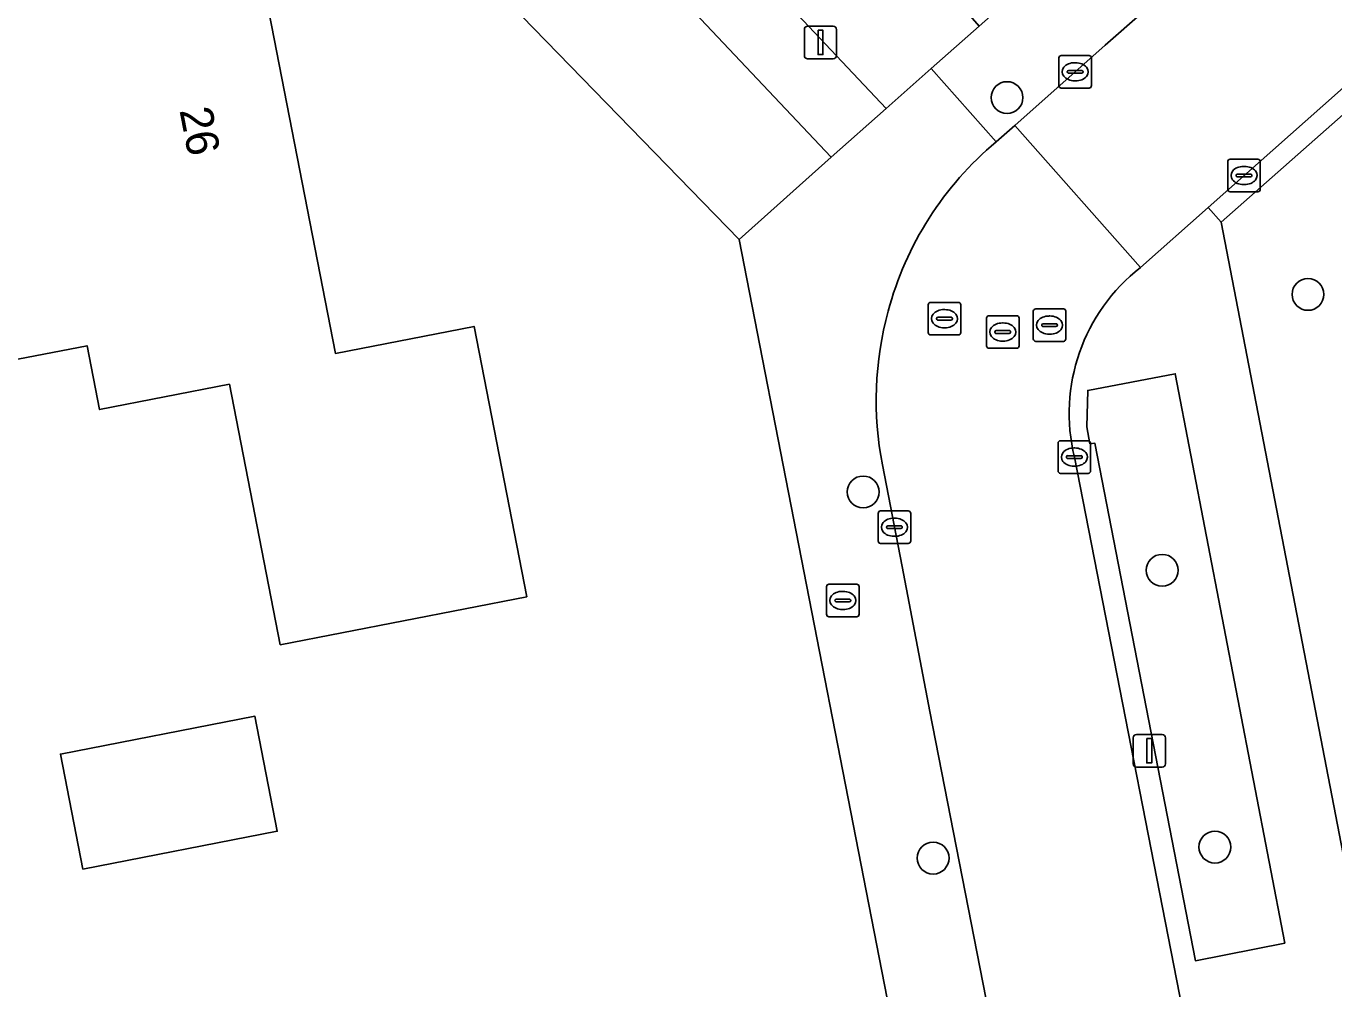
# Model space of a CAD drawing. Extents: x 157648 to 158502, y 379212 to 380938.
# Drawn here: x 158204.03 to 158244.24, y 380348.23 to 380377.82 of the extents above; entities that cross this region are included whole.
import ezdxf

# ---------------------------------------------------------------- set-up
doc = ezdxf.new("R2010")
doc.units = 0
for name, color, linetype in [('IMGEO_Boom', 7, 'Continuous'), ('IMGEO_Brandkraan', 7, 'Continuous'), ('IMGEO_Erf', 7, 'Continuous'), ('IMGEO_Groenvoorziening', 7, 'Continuous'), ('IMGEO_Kolk', 7, 'Continuous'), ('IMGEO_Lichtmast', 7, 'Continuous'), ('IMGEO_Pand', 7, 'Continuous'), ('IMGEO_Pand_nummerreeks', 7, 'Continuous'), ('IMGEO_Rijbaan_lokaal_open', 7, 'Continuous'), ('IMGEO_Rioolput', 7, 'Continuous'), ('IMGEO_Voetpad_open', 7, 'Continuous')]:
    doc.layers.add(name, color=color, linetype=linetype)

msp = doc.modelspace()

# ---------------------------------------------------------------- linework, layer by layer
at = {"layer": 'IMGEO_Boom'}
for centre in [(158234.19, 380375.627), (158243.442, 380369.576), (158229.766, 380363.503), (158238.959, 380361.095), (158240.581, 380352.586), (158231.917, 380352.248)]:
    msp.add_circle(centre, 0.489, dxfattribs=at)
at = {"layer": 'IMGEO_Brandkraan'}
for p, q in [((158228.639, 380359.742), (158228.639, 380360.594)), ((158228.714, 380360.668), (158229.566, 380360.668)), ((158229.64, 380360.594), (158229.64, 380359.742)), ((158228.941, 380360.211), (158229.339, 380360.211)), ((158229.127, 380360.448), (158229.152, 380360.448)), ((158228.898, 380360.162), (158228.898, 380360.174)), ((158229.336, 380360.125), (158228.938, 380360.125)), ((158229.15, 380359.888), (158229.125, 380359.888)), ((158229.382, 380360.174), (158229.382, 380360.162)), ((158229.566, 380359.668), (158228.714, 380359.668))]:
    msp.add_line(p, q, dxfattribs=at)
for points in [[(158228.639, 380359.742), (158228.639, 380360.594)], [(158228.714, 380360.668), (158229.566, 380360.668)], [(158229.64, 380360.594), (158229.64, 380359.742)], [(158229.566, 380359.668), (158228.714, 380359.668)]]:
    msp.add_lwpolyline(points, dxfattribs=at)
for centre, radius, start, end in [((158228.716, 380360.592), 0.0765, 91.552, 178.448), ((158228.716, 380360.592), 0.0765, 91.552, 178.448), ((158229.564, 380360.592), 0.0765, 1.552, 88.448), ((158229.564, 380360.592), 0.0765, 1.552, 88.448), ((158228.938, 380360.171), 0.0403, 85.8775, 175.7526), ((158229.343, 380360.173), 0.0386, 1.7309, 96.639), ((158228.935, 380360.161), 0.0366, 178.938, 274.7102), ((158229.339, 380360.168), 0.043, 264.8664, 352.4533), ((158228.716, 380359.744), 0.0765, 181.552, 268.448), ((158228.716, 380359.744), 0.0765, 181.552, 268.448), ((158229.564, 380359.744), 0.0765, 271.552, 358.448), ((158229.564, 380359.744), 0.0765, 271.552, 358.448)]:
    msp.add_arc(centre, radius, start, end, dxfattribs=at)
for centre, major_axis, ratio, start_param, end_param in [((158229.126, 380360.168), (-0.387, 0.002), 0.722429, 4.712389, 7.853982), ((158229.151, 380360.168), (-0.39, 0.002), 0.717154, 1.570796, 4.712389)]:
    msp.add_ellipse(centre, major_axis=major_axis, ratio=ratio, start_param=start_param, end_param=end_param, dxfattribs=at)
at = {"layer": 'IMGEO_Erf'}
for points in [[(158225.952, 380371.26), (158204.422, 380393.396), (158178.774, 380368.449), (158177.909, 380367.608), (158154.125, 380344.473), (158152.771, 380343.156), (158146.881, 380337.427), (158148.297, 380330.186), (158148.878, 380327.214), (158153.273, 380304.733), (158161.124, 380306.278), (158179.708, 380309.991), (158182.024, 380310.426), (158181.95, 380310.819), (158193.747, 380313.032), (158193.821, 380312.639), (158216.208, 380316.839), (158216.134, 380317.232), (158218.601, 380317.695), (158218.675, 380317.302), (158222.328, 380317.988), (158222.254, 380318.381), (158232.738, 380320.348)], [(158234.895, 380323.36), (158232.9, 380333.557), (158233.293, 380333.634), (158225.952, 380371.26)]]:
    msp.add_lwpolyline(points, dxfattribs=at)
for points in [[(158199.546, 380366.777), (158199.181, 380368.648), (158198.28, 380373.27), (158197.432, 380373.105), (158197.349, 380373.533), (158196.392, 380378.44), (158202.057, 380379.544), (158201.778, 380380.977), (158210.627, 380382.702), (158213.539, 380367.762), (158217.803, 380368.593), (158219.423, 380360.284), (158211.84, 380358.806), (158210.279, 380366.815), (158206.284, 380366.036), (158205.903, 380368)], [(158205.772, 380351.91), (158205.084, 380355.444), (158211.062, 380356.608), (158211.75, 380353.074)]]:
    msp.add_lwpolyline(points, close=True, dxfattribs=at)
at = {"layer": 'IMGEO_Groenvoorziening'}
msp.add_lwpolyline([(158211.102, 380403.546), (158207.208, 380399.961), (158230.468, 380375.295), (158231.859, 380376.524), (158233.333, 380377.826), (158212.706, 380401.465), (158276.529, 380463.435)], dxfattribs=at)
for points in [[(158225.952, 380371.26), (158228.777, 380373.794), (158207.47, 380396.36), (158204.422, 380393.396)], [(158245.202, 380348.864), (158249.854, 380349.782), (158249.395, 380352.122), (158248.079, 380358.837), (158244.872, 380375.418), (158240.774, 380371.801)], [(158239.364, 380367.138), (158236.673, 380366.625), (158236.648, 380365.507), (158236.736, 380364.985), (158236.884, 380365.007), (158239.982, 380349.091), (158242.731, 380349.638)]]:
    msp.add_lwpolyline(points, close=True, dxfattribs=at)
at = {"layer": 'IMGEO_Kolk'}
for p, q in [((158235.783, 380375.994), (158235.783, 380376.846)), ((158235.858, 380376.92), (158236.71, 380376.92)), ((158236.271, 380376.7), (158236.296, 380376.7)), ((158236.784, 380376.846), (158236.784, 380375.994)), ((158236.042, 380376.414), (158236.042, 380376.426)), ((158236.48, 380376.377), (158236.082, 380376.377)), ((158236.085, 380376.463), (158236.483, 380376.463)), ((158236.526, 380376.426), (158236.526, 380376.414)), ((158236.71, 380375.92), (158235.858, 380375.92)), ((158236.294, 380376.14), (158236.269, 380376.14)), ((158240.976, 380372.806), (158240.976, 380373.658)), ((158241.051, 380373.732), (158241.903, 380373.732)), ((158241.464, 380373.512), (158241.489, 380373.512)), ((158241.977, 380373.658), (158241.977, 380372.806)), ((158241.235, 380373.226), (158241.235, 380373.238)), ((158241.673, 380373.189), (158241.275, 380373.189)), ((158241.278, 380373.275), (158241.676, 380373.275)), ((158241.719, 380373.238), (158241.719, 380373.226)), ((158241.903, 380372.732), (158241.051, 380372.732)), ((158241.487, 380372.952), (158241.462, 380372.952)), ((158235.834, 380365.076), (158236.686, 380365.076)), ((158235.759, 380364.15), (158235.759, 380365.002)), ((158236.061, 380364.619), (158236.459, 380364.619)), ((158236.247, 380364.856), (158236.272, 380364.856)), ((158236.76, 380365.002), (158236.76, 380364.15)), ((158236.018, 380364.57), (158236.018, 380364.582)), ((158236.456, 380364.533), (158236.058, 380364.533)), ((158236.27, 380364.296), (158236.245, 380364.296)), ((158236.502, 380364.582), (158236.502, 380364.57)), ((158236.686, 380364.076), (158235.834, 380364.076)), ((158230.226, 380361.994), (158230.226, 380362.846)), ((158230.301, 380362.92), (158231.153, 380362.92)), ((158230.714, 380362.7), (158230.739, 380362.7)), ((158231.227, 380362.846), (158231.227, 380361.994)), ((158230.485, 380362.414), (158230.485, 380362.426)), ((158230.923, 380362.377), (158230.525, 380362.377)), ((158230.528, 380362.463), (158230.926, 380362.463)), ((158230.969, 380362.426), (158230.969, 380362.414)), ((158231.153, 380361.92), (158230.301, 380361.92)), ((158230.737, 380362.14), (158230.712, 380362.14))]:
    msp.add_line(p, q, dxfattribs=at)
for points in [[(158235.783, 380375.994), (158235.783, 380376.846)], [(158235.858, 380376.92), (158236.71, 380376.92)], [(158236.784, 380376.846), (158236.784, 380375.994)], [(158236.71, 380375.92), (158235.858, 380375.92)], [(158240.976, 380372.806), (158240.976, 380373.658)], [(158241.051, 380373.732), (158241.903, 380373.732)], [(158241.977, 380373.658), (158241.977, 380372.806)], [(158241.903, 380372.732), (158241.051, 380372.732)], [(158235.834, 380365.076), (158236.686, 380365.076)], [(158235.759, 380364.15), (158235.759, 380365.002)], [(158236.76, 380365.002), (158236.76, 380364.15)], [(158236.686, 380364.076), (158235.834, 380364.076)], [(158230.226, 380361.994), (158230.226, 380362.846)], [(158230.301, 380362.92), (158231.153, 380362.92)], [(158231.227, 380362.846), (158231.227, 380361.994)], [(158231.153, 380361.92), (158230.301, 380361.92)]]:
    msp.add_lwpolyline(points, dxfattribs=at)
for centre, radius, start, end in [((158235.86, 380376.844), 0.0765, 91.552, 178.448), ((158235.86, 380376.844), 0.0765, 91.552, 178.448), ((158236.708, 380376.844), 0.0765, 1.552, 88.448), ((158236.708, 380376.844), 0.0765, 1.552, 88.448), ((158236.082, 380376.423), 0.0403, 85.8775, 175.7526), ((158236.079, 380376.413), 0.0366, 178.938, 274.7102), ((158236.483, 380376.42), 0.043, 264.8664, 352.4533), ((158236.487, 380376.425), 0.0386, 1.7309, 96.639), ((158235.86, 380375.996), 0.0765, 181.552, 268.448), ((158235.86, 380375.996), 0.0765, 181.552, 268.448), ((158236.708, 380375.996), 0.0765, 271.552, 358.448), ((158236.708, 380375.996), 0.0765, 271.552, 358.448), ((158241.053, 380373.656), 0.0765, 91.552, 178.448), ((158241.053, 380373.656), 0.0765, 91.552, 178.448), ((158241.901, 380373.656), 0.0765, 1.552, 88.448), ((158241.901, 380373.656), 0.0765, 1.552, 88.448), ((158241.275, 380373.235), 0.0403, 85.8775, 175.7526), ((158241.272, 380373.225), 0.0366, 178.938, 274.7102), ((158241.676, 380373.232), 0.043, 264.8664, 352.4533), ((158241.68, 380373.237), 0.0386, 1.7309, 96.639), ((158241.053, 380372.808), 0.0765, 181.552, 268.448), ((158241.053, 380372.808), 0.0765, 181.552, 268.448), ((158241.901, 380372.808), 0.0765, 271.552, 358.448), ((158241.901, 380372.808), 0.0765, 271.552, 358.448), ((158235.836, 380365), 0.0765, 91.552, 178.448), ((158235.836, 380365), 0.0765, 91.552, 178.448), ((158236.684, 380365), 0.0765, 1.552, 88.448), ((158236.684, 380365), 0.0765, 1.552, 88.448), ((158236.058, 380364.579), 0.0403, 85.8775, 175.7526), ((158236.463, 380364.581), 0.0386, 1.7309, 96.639), ((158236.055, 380364.569), 0.0366, 178.938, 274.7102), ((158236.459, 380364.576), 0.043, 264.8664, 352.4533), ((158235.836, 380364.152), 0.0765, 181.552, 268.448), ((158235.836, 380364.152), 0.0765, 181.552, 268.448), ((158236.684, 380364.152), 0.0765, 271.552, 358.448), ((158236.684, 380364.152), 0.0765, 271.552, 358.448), ((158230.303, 380362.844), 0.0765, 91.552, 178.448), ((158230.303, 380362.844), 0.0765, 91.552, 178.448), ((158231.151, 380362.844), 0.0765, 1.552, 88.448), ((158231.151, 380362.844), 0.0765, 1.552, 88.448), ((158230.525, 380362.423), 0.0403, 85.8775, 175.7526), ((158230.522, 380362.413), 0.0366, 178.938, 274.7102), ((158230.926, 380362.42), 0.043, 264.8664, 352.4533), ((158230.93, 380362.425), 0.0386, 1.7309, 96.639), ((158230.303, 380361.996), 0.0765, 181.552, 268.448), ((158230.303, 380361.996), 0.0765, 181.552, 268.448), ((158231.151, 380361.996), 0.0765, 271.552, 358.448), ((158231.151, 380361.996), 0.0765, 271.552, 358.448)]:
    msp.add_arc(centre, radius, start, end, dxfattribs=at)
for centre, major_axis, ratio, start_param, end_param in [((158236.27, 380376.42), (-0.387, 0.002), 0.722429, 4.712389, 7.853982), ((158236.295, 380376.42), (-0.39, 0.002), 0.717154, 1.570796, 4.712389), ((158241.463, 380373.232), (-0.387, 0.002), 0.722429, 4.712389, 7.853982), ((158241.488, 380373.232), (-0.39, 0.002), 0.717154, 1.570796, 4.712389), ((158236.246, 380364.576), (-0.387, 0.002), 0.722429, 4.712389, 7.853982), ((158236.271, 380364.576), (-0.39, 0.002), 0.717154, 1.570796, 4.712389), ((158230.713, 380362.42), (-0.387, 0.002), 0.722429, 4.712389, 7.853982), ((158230.738, 380362.42), (-0.39, 0.002), 0.717154, 1.570796, 4.712389)]:
    msp.add_ellipse(centre, major_axis=major_axis, ratio=ratio, start_param=start_param, end_param=end_param, dxfattribs=at)
at = {"layer": 'IMGEO_Lichtmast'}
for p, q in [((158227.957, 380376.923), (158227.957, 380377.723)), ((158227.957, 380377.723), (158227.957, 380376.923)), ((158228.057, 380377.823), (158228.847, 380377.823)), ((158228.847, 380377.823), (158228.057, 380377.823)), ((158228.947, 380377.723), (158228.947, 380376.923)), ((158228.947, 380376.923), (158228.947, 380377.723)), ((158228.847, 380376.823), (158228.057, 380376.823)), ((158228.057, 380376.823), (158228.847, 380376.823)), ((158238.067, 380355.148), (158238.067, 380355.948)), ((158238.067, 380355.948), (158238.067, 380355.148)), ((158238.167, 380356.048), (158238.957, 380356.048)), ((158238.957, 380356.048), (158238.167, 380356.048)), ((158239.057, 380355.948), (158239.057, 380355.148)), ((158239.057, 380355.148), (158239.057, 380355.948)), ((158238.957, 380355.048), (158238.167, 380355.048)), ((158238.167, 380355.048), (158238.957, 380355.048))]:
    msp.add_line(p, q, dxfattribs=at)
for points in [[(158228.377, 380377.698), (158228.527, 380377.698), (158228.527, 380376.948), (158228.377, 380376.948), (158228.377, 380377.698)], [(158238.487, 380355.923), (158238.637, 380355.923), (158238.637, 380355.173), (158238.487, 380355.173), (158238.487, 380355.923)]]:
    msp.add_lwpolyline(points, dxfattribs=at)
for centre, start, end in [((158228.057, 380377.723), 90, 180), ((158228.057, 380377.723), 90, 180), ((158228.847, 380377.723), 0, 90), ((158228.847, 380377.723), 360, 90), ((158228.057, 380376.923), 180, 270), ((158228.057, 380376.923), 180, 270), ((158228.847, 380376.923), 270, 0), ((158228.847, 380376.923), 270, 0), ((158238.167, 380355.948), 90, 180), ((158238.167, 380355.948), 90, 180), ((158238.957, 380355.948), 0, 90), ((158238.957, 380355.948), 360, 90), ((158238.167, 380355.148), 180, 270), ((158238.167, 380355.148), 180, 270), ((158238.957, 380355.148), 270, 0), ((158238.957, 380355.148), 270, 0)]:
    msp.add_arc(centre, 0.1, start, end, dxfattribs=at)
at = {"layer": 'IMGEO_Pand'}
for points in [[(158210.627, 380382.702), (158201.778, 380380.977), (158202.057, 380379.544), (158196.392, 380378.44), (158197.349, 380373.533), (158197.432, 380373.105), (158198.28, 380373.27), (158199.181, 380368.648), (158199.546, 380366.777), (158205.903, 380368), (158206.284, 380366.036), (158210.279, 380366.815), (158211.84, 380358.806), (158219.423, 380360.284), (158217.803, 380368.593), (158213.539, 380367.762)], [(158205.772, 380351.91), (158211.75, 380353.074), (158211.062, 380356.608), (158205.084, 380355.444)]]:
    msp.add_lwpolyline(points, close=True, dxfattribs=at)
at = {"layer": 'IMGEO_Rijbaan_lokaal_open'}
for points in [[(158280.432, 380415.427), (158277.036, 380412.427), (158268.418, 380404.808), (158265.005, 380401.815), (158264.255, 380401.144), (158260.861, 380398.145), (158251.843, 380390.163), (158248.452, 380387.176), (158240.599, 380380.224), (158237.209, 380377.235), (158234.426, 380374.771), (158238.294, 380370.403), (158240.377, 380372.25), (158243.899, 380375.374), (158247.291, 380378.383), (158256.668, 380386.653), (158260.048, 380389.643), (158265.799, 380394.72), (158268.71, 380397.255), (158272.487, 380400.59), (158275.064, 380402.899), (158280.349, 380407.546)], [(158238.294, 380370.403), (158234.426, 380374.771), (158233.855, 380374.265)], [(158230.358, 380364.334), (158230.96, 380361.209), (158231.812, 380356.752), (158238.265, 380323.802)], [(158243.939, 380325.292), (158236.26, 380364.576)]]:
    msp.add_lwpolyline(points, dxfattribs=at)
for centre, radius, start, end in [((158240.377, 380366.443), 10.184, 129.8242, 165.1124), ((158241.782, 380365.917), 5.682, 127.8634, 193.652), ((158240.556, 380366.318), 10.389, 164.699, 191.0113)]:
    msp.add_arc(centre, radius, start, end, dxfattribs=at)
at = {"layer": 'IMGEO_Rioolput'}
for p, q in [((158231.766, 380368.404), (158231.766, 380369.256)), ((158231.841, 380369.33), (158232.693, 380369.33)), ((158232.254, 380369.11), (158232.279, 380369.11)), ((158232.767, 380369.256), (158232.767, 380368.404)), ((158234.996, 380368.207), (158234.996, 380369.059)), ((158235.071, 380369.133), (158235.923, 380369.133)), ((158235.997, 380369.059), (158235.997, 380368.207)), ((158232.025, 380368.824), (158232.025, 380368.836)), ((158232.463, 380368.787), (158232.065, 380368.787)), ((158232.068, 380368.873), (158232.466, 380368.873)), ((158232.509, 380368.836), (158232.509, 380368.824)), ((158233.558, 380367.994), (158233.558, 380368.846)), ((158233.633, 380368.92), (158234.485, 380368.92)), ((158234.046, 380368.7), (158234.071, 380368.7)), ((158234.559, 380368.846), (158234.559, 380367.994)), ((158235.255, 380368.627), (158235.255, 380368.639)), ((158235.298, 380368.676), (158235.696, 380368.676)), ((158235.484, 380368.913), (158235.509, 380368.913)), ((158235.739, 380368.639), (158235.739, 380368.627)), ((158232.693, 380368.33), (158231.841, 380368.33)), ((158232.277, 380368.55), (158232.252, 380368.55)), ((158233.817, 380368.414), (158233.817, 380368.426)), ((158234.255, 380368.377), (158233.857, 380368.377)), ((158233.86, 380368.463), (158234.258, 380368.463)), ((158234.301, 380368.426), (158234.301, 380368.414)), ((158235.693, 380368.59), (158235.295, 380368.59)), ((158235.507, 380368.353), (158235.482, 380368.353)), ((158234.485, 380367.92), (158233.633, 380367.92)), ((158234.069, 380368.14), (158234.044, 380368.14)), ((158235.923, 380368.133), (158235.071, 380368.133))]:
    msp.add_line(p, q, dxfattribs=at)
for points in [[(158231.766, 380368.404), (158231.766, 380369.256)], [(158231.841, 380369.33), (158232.693, 380369.33)], [(158232.767, 380369.256), (158232.767, 380368.404)], [(158234.996, 380368.207), (158234.996, 380369.059)], [(158235.071, 380369.133), (158235.923, 380369.133)], [(158235.997, 380369.059), (158235.997, 380368.207)], [(158233.558, 380367.994), (158233.558, 380368.846)], [(158233.633, 380368.92), (158234.485, 380368.92)], [(158234.559, 380368.846), (158234.559, 380367.994)], [(158232.693, 380368.33), (158231.841, 380368.33)], [(158234.485, 380367.92), (158233.633, 380367.92)], [(158235.923, 380368.133), (158235.071, 380368.133)]]:
    msp.add_lwpolyline(points, dxfattribs=at)
for centre, radius, start, end in [((158231.843, 380369.254), 0.0765, 91.552, 178.448), ((158231.843, 380369.254), 0.0765, 91.552, 178.448), ((158232.691, 380369.254), 0.0765, 1.552, 88.448), ((158232.691, 380369.254), 0.0765, 1.552, 88.448), ((158235.073, 380369.057), 0.0765, 91.552, 178.448), ((158235.073, 380369.057), 0.0765, 91.552, 178.448), ((158235.921, 380369.057), 0.0765, 1.552, 88.448), ((158235.921, 380369.057), 0.0765, 1.552, 88.448), ((158232.065, 380368.833), 0.0403, 85.8775, 175.7526), ((158232.062, 380368.823), 0.0366, 178.938, 274.7102), ((158232.466, 380368.83), 0.043, 264.8664, 352.4533), ((158232.47, 380368.835), 0.0386, 1.7309, 96.639), ((158233.635, 380368.844), 0.0765, 91.552, 178.448), ((158233.635, 380368.844), 0.0765, 91.552, 178.448), ((158234.483, 380368.844), 0.0765, 1.552, 88.448), ((158234.483, 380368.844), 0.0765, 1.552, 88.448), ((158235.295, 380368.636), 0.0403, 85.8775, 175.7526), ((158235.292, 380368.626), 0.0366, 178.938, 274.7102), ((158235.696, 380368.633), 0.043, 264.8664, 352.4533), ((158235.7, 380368.638), 0.0386, 1.7309, 96.639), ((158231.843, 380368.406), 0.0765, 181.552, 268.448), ((158231.843, 380368.406), 0.0765, 181.552, 268.448), ((158232.691, 380368.406), 0.0765, 271.552, 358.448), ((158232.691, 380368.406), 0.0765, 271.552, 358.448), ((158233.857, 380368.423), 0.0403, 85.8775, 175.7526), ((158233.854, 380368.413), 0.0366, 178.938, 274.7102), ((158234.258, 380368.42), 0.043, 264.8664, 352.4533), ((158234.262, 380368.425), 0.0386, 1.7309, 96.639), ((158233.635, 380367.996), 0.0765, 181.552, 268.448), ((158233.635, 380367.996), 0.0765, 181.552, 268.448), ((158234.483, 380367.996), 0.0765, 271.552, 358.448), ((158234.483, 380367.996), 0.0765, 271.552, 358.448), ((158235.073, 380368.209), 0.0765, 181.552, 268.448), ((158235.073, 380368.209), 0.0765, 181.552, 268.448), ((158235.921, 380368.209), 0.0765, 271.552, 358.448), ((158235.921, 380368.209), 0.0765, 271.552, 358.448)]:
    msp.add_arc(centre, radius, start, end, dxfattribs=at)
for centre, major_axis, ratio, start_param, end_param in [((158232.253, 380368.83), (-0.387, 0.002), 0.722429, 4.712389, 7.853982), ((158232.278, 380368.83), (-0.39, 0.002), 0.717154, 1.570796, 4.712389), ((158234.045, 380368.42), (-0.387, 0.002), 0.722429, 4.712389, 7.853982), ((158234.07, 380368.42), (-0.39, 0.002), 0.717154, 1.570796, 4.712389), ((158235.483, 380368.633), (-0.387, 0.002), 0.722429, 4.712389, 7.853982), ((158235.508, 380368.633), (-0.39, 0.002), 0.717154, 1.570796, 4.712389)]:
    msp.add_ellipse(centre, major_axis=major_axis, ratio=ratio, start_param=start_param, end_param=end_param, dxfattribs=at)
at = {"layer": 'IMGEO_Voetpad_open'}
for points in [[(158292.091, 380429.371), (158279.605, 380418.293), (158279.393, 380418.507), (158278.773, 380417.976), (158275.266, 380414.885), (158268.406, 380408.809), (158233.333, 380377.826), (158231.859, 380376.524), (158233.855, 380374.265), (158234.426, 380374.771), (158237.209, 380377.235), (158240.599, 380380.224), (158248.452, 380387.176), (158251.843, 380390.163), (158260.861, 380398.145), (158264.255, 380401.144)], [(158300.184, 380425.29), (158297.311, 380422.499), (158296.552, 380421.825), (158293.144, 380418.837), (158283.753, 380410.559), (158280.349, 380407.546), (158275.064, 380402.899), (158272.487, 380400.59), (158268.71, 380397.255), (158265.799, 380394.72), (158260.048, 380389.643), (158256.668, 380386.653), (158247.291, 380378.383), (158243.899, 380375.374), (158240.377, 380372.25), (158240.774, 380371.801), (158244.872, 380375.418), (158297.805, 380422.134)], [(158233.855, 380374.265), (158231.859, 380376.524), (158230.468, 380375.295), (158228.777, 380373.794), (158225.952, 380371.26), (158233.293, 380333.634), (158235.291, 380323.418)], [(158250.171, 380348.164), (158250.145, 380348.294), (158249.854, 380349.782), (158245.202, 380348.864), (158240.774, 380371.801), (158240.377, 380372.25), (158238.294, 380370.403)], [(158238.265, 380323.802), (158231.812, 380356.752), (158230.96, 380361.209), (158230.358, 380364.334)], [(158236.26, 380364.576), (158243.939, 380325.292)]]:
    msp.add_lwpolyline(points, dxfattribs=at)
for points in [[(158207.208, 380399.961), (158204.985, 380402.319), (158204.847, 380402.186), (158203.283, 380400.795), (158207.47, 380396.36), (158228.777, 380373.794), (158230.468, 380375.295)], [(158242.731, 380349.638), (158239.982, 380349.091), (158236.884, 380365.007), (158236.736, 380364.985), (158236.648, 380365.507), (158236.673, 380366.625), (158239.364, 380367.138)]]:
    msp.add_lwpolyline(points, close=True, dxfattribs=at)
for centre, radius, start, end in [((158240.377, 380366.443), 10.184, 129.8242, 165.1124), ((158241.782, 380365.917), 5.682, 127.8634, 193.652), ((158240.556, 380366.318), 10.389, 164.699, 191.0113)]:
    msp.add_arc(centre, radius, start, end, dxfattribs=at)

# ---------------------------------------------------------------- texts
at = {"layer": 'IMGEO_Pand_nummerreeks'}
msp.add_text('26', height=1, rotation=281.0292, dxfattribs=at).set_placement((158208.74, 380375.239))

doc.saveas('drawing.dxf')
